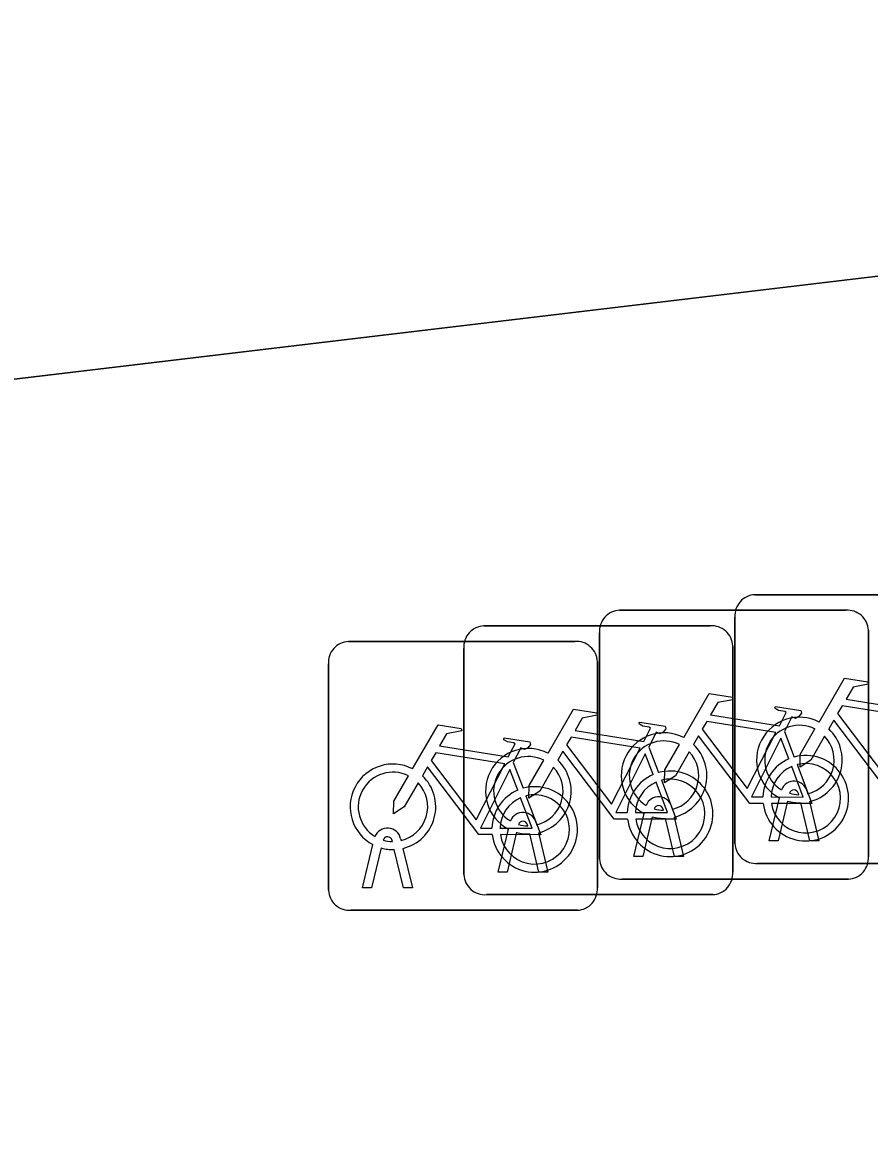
# Model space of a CAD drawing. Extents: x 162184 to 163154, y 385507 to 386516.
# Drawn here: x 162755.163 to 162758.31, y 386428.193 to 386432.371 of the extents above; entities that cross this region are included whole.
import ezdxf

# ---------------------------------------------------------------- set-up
doc = ezdxf.new("R2010")
doc.units = 0
for name, color, linetype in [('IMGEO_Erf', 7, 'Continuous'), ('IMGEO_Fietsenrek', 7, 'Continuous'), ('IMGEO_Voetpad_open', 7, 'Continuous')]:
    doc.layers.add(name, color=color, linetype=linetype)

msp = doc.modelspace()

# ---------------------------------------------------------------- linework, layer by layer
at = {"layer": 'IMGEO_Erf'}
msp.add_lwpolyline([(163002.712, 386467.501), (163001.756, 386467.842), (162999.262, 386468.477), (162997.489, 386468.786), (162995.824, 386469.032), (162993.927, 386469.309), (162992.151, 386469.571), (162989.841, 386469.185), (162937.766, 386460.481), (162934.477, 386459.931), (162894.907, 386453.027), (162819.461, 386440.236), (162799.345, 386437.091), (162771.737, 386433.026), (162747.295, 386430.111), (162736.141, 386429.087), (162728.219, 386428.267), (162728.615, 386423.374), (162731.201, 386390.943), (162756.092, 386378.524)], dxfattribs=at)
at = {"layer": 'IMGEO_Fietsenrek'}
for p, q in [((162757.8839, 386430.2445), (162758.7248, 386430.2445)), ((162758.7248, 386430.2445), (162757.8839, 386430.2445)), ((162757.3809, 386430.1865), (162758.2218, 386430.1865)), ((162758.2218, 386430.1865), (162757.3809, 386430.1865)), ((162757.8095, 386429.3199), (162757.8095, 386430.1608)), ((162757.8095, 386430.1608), (162757.8095, 386429.3199)), ((162756.8769, 386430.1285), (162757.7178, 386430.1285)), ((162757.7178, 386430.1285), (162756.8769, 386430.1285)), ((162757.3065, 386429.2619), (162757.3065, 386430.1028)), ((162757.3065, 386430.1028), (162757.3065, 386429.2619)), ((162758.3055, 386430.1121), (162758.3055, 386429.2712)), ((162758.3055, 386429.2712), (162758.3055, 386430.1121)), ((162756.3739, 386430.0705), (162757.2148, 386430.0705)), ((162757.2148, 386430.0705), (162756.3739, 386430.0705)), ((162756.8025, 386429.2039), (162756.8025, 386430.0448)), ((162756.8025, 386430.0448), (162756.8025, 386429.2039)), ((162757.8015, 386430.0541), (162757.8015, 386429.2132)), ((162757.8015, 386429.2132), (162757.8015, 386430.0541)), ((162756.2995, 386429.1459), (162756.2995, 386429.9868)), ((162756.2995, 386429.9868), (162756.2995, 386429.1459)), ((162757.2985, 386429.9961), (162757.2985, 386429.1552)), ((162757.2985, 386429.1552), (162757.2985, 386429.9961)), ((162757.9932, 386429.7362), (162758.0295, 386429.641)), ((162757.4892, 386429.6782), (162757.5255, 386429.583)), ((162756.9862, 386429.6202), (162757.0225, 386429.525)), ((162758.0776, 386429.5124), (162758.0794, 386429.5045)), ((162757.9365, 386429.3293), (162757.9748, 386429.4893)), ((162758.0052, 386429.4771), (162757.9699, 386429.3293)), ((162758.0469, 386429.5009), (162758.0459, 386429.5052)), ((162758.088, 386429.3293), (162758.0541, 386429.471)), ((162758.0864, 386429.4753), (162758.1214, 386429.3293)), ((162757.4335, 386429.2713), (162757.4718, 386429.4313)), ((162757.5439, 386429.4429), (162757.5429, 386429.4472)), ((162757.5746, 386429.4544), (162757.5764, 386429.4465)), ((162757.0399, 386429.3849), (162757.0389, 386429.3892)), ((162757.0706, 386429.3964), (162757.0724, 386429.3885)), ((162757.5022, 386429.4191), (162757.4669, 386429.2713)), ((162757.585, 386429.2713), (162757.5511, 386429.413)), ((162757.5834, 386429.4173), (162757.6184, 386429.2713)), ((162756.9295, 386429.2133), (162756.9678, 386429.3733)), ((162756.9982, 386429.3611), (162756.9629, 386429.2133)), ((162757.081, 386429.2133), (162757.0471, 386429.355)), ((162757.0794, 386429.3593), (162757.1144, 386429.2133)), ((162756.4265, 386429.1553), (162756.4648, 386429.3153)), ((162756.4952, 386429.3031), (162756.4599, 386429.1553)), ((162756.5369, 386429.3269), (162756.5359, 386429.3312)), ((162756.5676, 386429.3384), (162756.5694, 386429.3305)), ((162757.9699, 386429.3293), (162757.9365, 386429.3293)), ((162758.1214, 386429.3293), (162758.088, 386429.3293)), ((162756.578, 386429.1553), (162756.5441, 386429.297)), ((162756.5764, 386429.3013), (162756.6114, 386429.1553)), ((162757.4669, 386429.2713), (162757.4335, 386429.2713)), ((162757.6184, 386429.2713), (162757.585, 386429.2713)), ((162758.7341, 386429.2455), (162757.8932, 386429.2455)), ((162757.8932, 386429.2455), (162758.7341, 386429.2455)), ((162756.9629, 386429.2133), (162756.9295, 386429.2133)), ((162757.1144, 386429.2133), (162757.081, 386429.2133)), ((162758.2311, 386429.1875), (162757.3902, 386429.1875)), ((162757.3902, 386429.1875), (162758.2311, 386429.1875)), ((162756.4599, 386429.1553), (162756.4265, 386429.1553)), ((162756.6114, 386429.1553), (162756.578, 386429.1553)), ((162757.7271, 386429.1295), (162756.8862, 386429.1295)), ((162756.8862, 386429.1295), (162757.7271, 386429.1295)), ((162757.2241, 386429.0715), (162756.3832, 386429.0715)), ((162756.3832, 386429.0715), (162757.2241, 386429.0715))]:
    msp.add_line(p, q, dxfattribs=at)
for points in [[(162758.1221, 386429.7712), (162758.2168, 386429.9347), (162758.303, 386429.9209), (162758.3047, 386429.9122), (162758.2486, 386429.9013), (162758.2224, 386429.856), (162758.4776, 386429.8152)], [(162757.6191, 386429.7132), (162757.7138, 386429.8767), (162757.8, 386429.8629), (162757.8017, 386429.8542), (162757.7456, 386429.8433), (162757.7194, 386429.798), (162757.9746, 386429.7572)], [(162757.1151, 386429.6552), (162757.2098, 386429.8187), (162757.296, 386429.8049), (162757.2977, 386429.7962), (162757.2416, 386429.7853), (162757.2154, 386429.74), (162757.4706, 386429.6992)], [(162757.9746, 386429.7572), (162757.9996, 386429.806), (162757.9945, 386429.81), (162757.9713, 386429.8137), (162757.9586, 386429.8212), (162757.9576, 386429.8243), (162757.9598, 386429.8289), (162758.0546, 386429.8138), (162758.0569, 386429.8035), (162758.0475, 386429.7911), (162758.0351, 386429.7847), (162758.0206, 386429.7909), (162757.9932, 386429.7362)], [(162758.4647, 386429.79), (162758.2079, 386429.831), (162758.1912, 386429.8022), (162758.3582, 386429.5819), (162758.4647, 386429.79)], [(162757.4706, 386429.6992), (162757.4956, 386429.748), (162757.4905, 386429.752), (162757.4673, 386429.7557), (162757.4546, 386429.7632), (162757.4536, 386429.7663), (162757.4558, 386429.7709), (162757.5506, 386429.7558), (162757.5529, 386429.7455), (162757.5435, 386429.7331), (162757.5311, 386429.7267), (162757.5166, 386429.7329), (162757.4892, 386429.6782)], [(162757.9617, 386429.732), (162757.7049, 386429.773), (162757.6882, 386429.7442), (162757.8552, 386429.5239), (162757.9617, 386429.732)], [(162758.4178, 386429.5265), (162758.3681, 386429.5266), (162758.1774, 386429.7783), (162758.1584, 386429.7455)], [(162756.6121, 386429.5972), (162756.7068, 386429.7607), (162756.793, 386429.7469), (162756.7947, 386429.7382), (162756.7386, 386429.7273), (162756.7124, 386429.682), (162756.9676, 386429.6412)], [(162758.1428, 386429.7187), (162758.0912, 386429.6295), (162758.0513, 386429.6035), (162758.0525, 386429.651), (162758.107, 386429.7452)], [(162756.9676, 386429.6412), (162756.9926, 386429.69), (162756.9875, 386429.694), (162756.9643, 386429.6977), (162756.9516, 386429.7052), (162756.9506, 386429.7083), (162756.9528, 386429.7129), (162757.0476, 386429.6978), (162757.0499, 386429.6875), (162757.0405, 386429.6751), (162757.0281, 386429.6687), (162757.0136, 386429.6749), (162756.9862, 386429.6202)], [(162757.4577, 386429.674), (162757.2009, 386429.715), (162757.1842, 386429.6862), (162757.3512, 386429.4659), (162757.4577, 386429.674)], [(162757.6398, 386429.6607), (162757.5882, 386429.5715), (162757.5483, 386429.5455), (162757.5495, 386429.593), (162757.604, 386429.6872)], [(162757.9148, 386429.4685), (162757.8651, 386429.4686), (162757.6744, 386429.7203), (162757.6554, 386429.6875)], [(162758.0097, 386429.634), (162757.9804, 386429.7108), (162757.871, 386429.4927), (162757.9137, 386429.4926)], [(162756.9547, 386429.616), (162756.6979, 386429.657), (162756.6812, 386429.6282), (162756.8482, 386429.4079), (162756.9547, 386429.616)], [(162757.4108, 386429.4105), (162757.3611, 386429.4106), (162757.1704, 386429.6623), (162757.1514, 386429.6295)], [(162757.5057, 386429.576), (162757.4764, 386429.6528), (162757.367, 386429.4347), (162757.4097, 386429.4346)], [(162756.9078, 386429.3525), (162756.8581, 386429.3526), (162756.6674, 386429.6043), (162756.6484, 386429.5715)], [(162757.1358, 386429.6027), (162757.0842, 386429.5135), (162757.0443, 386429.4875), (162757.0455, 386429.535), (162757.1, 386429.6292)], [(162757.9437, 386429.4925), (162758.0636, 386429.4923), (162758.0204, 386429.6059)], [(162758.0402, 386429.6128), (162758.0952, 386429.4682), (162757.9451, 386429.4685)], [(162756.6328, 386429.5447), (162756.5812, 386429.4555), (162756.5413, 386429.4295), (162756.5425, 386429.477), (162756.597, 386429.5712)], [(162757.0027, 386429.518), (162756.9734, 386429.5948), (162756.864, 386429.3767), (162756.9067, 386429.3766)], [(162757.5362, 386429.5548), (162757.5912, 386429.4102), (162757.4411, 386429.4105)], [(162757.4397, 386429.4345), (162757.5596, 386429.4343), (162757.5164, 386429.5479)], [(162756.9367, 386429.3765), (162757.0566, 386429.3763), (162757.0134, 386429.4899)], [(162757.0332, 386429.4968), (162757.0882, 386429.3522), (162756.9381, 386429.3525)]]:
    msp.add_lwpolyline(points, dxfattribs=at)
for centre, radius, start, end in [((162757.8872, 386430.1666), 0.0779, 92.4484, 184.2845), ((162757.8872, 386430.1666), 0.0779, 92.4484, 184.2845), ((162757.3842, 386430.1086), 0.0779, 92.4484, 184.2845), ((162757.3842, 386430.1086), 0.0779, 92.4484, 184.2845), ((162758.2276, 386430.1088), 0.0779, 2.4484, 94.2845), ((162758.2276, 386430.1088), 0.0779, 2.4484, 94.2845), ((162756.8802, 386430.0506), 0.0779, 92.4484, 184.2845), ((162756.8802, 386430.0506), 0.0779, 92.4484, 184.2845), ((162757.7236, 386430.0508), 0.0779, 2.4484, 94.2845), ((162757.7236, 386430.0508), 0.0779, 2.4484, 94.2845), ((162756.3772, 386429.9926), 0.0779, 92.4484, 184.2845), ((162756.3772, 386429.9926), 0.0779, 92.4484, 184.2845), ((162757.2206, 386429.9928), 0.0779, 2.4484, 94.2845), ((162757.2206, 386429.9928), 0.0779, 2.4484, 94.2845), ((162758.0491, 386429.6299), 0.159, 62.6766, 242.1369), ((162757.5461, 386429.5719), 0.159, 62.6766, 242.1369), ((162758.0491, 386429.6299), 0.129, 63.3192, 238.903), ((162758.0491, 386429.6299), 0.159, 283.5766, 46.6042), ((162757.5461, 386429.5719), 0.129, 63.3192, 238.903), ((162757.5461, 386429.5719), 0.159, 283.5766, 46.6042), ((162758.0491, 386429.6299), 0.129, 283.6043, 43.4302), ((162757.0421, 386429.5139), 0.159, 62.6766, 242.1369), ((162757.0421, 386429.5139), 0.129, 63.3192, 238.903), ((162757.5461, 386429.5719), 0.129, 283.6043, 43.4302), ((162758.0727, 386429.4879), 0.159, 187.0065, 105.7708), ((162756.5391, 386429.4559), 0.159, 62.6766, 242.1369), ((162757.0421, 386429.5139), 0.129, 283.6043, 43.4302), ((162757.0421, 386429.5139), 0.159, 283.5766, 46.6042), ((162758.0727, 386429.4879), 0.159, 113.3408, 178.3217), ((162758.0727, 386429.4879), 0.129, 113.923, 177.9556), ((162758.0727, 386429.4879), 0.129, 188.6715, 104.5883), ((162756.5391, 386429.4559), 0.129, 63.3192, 238.903), ((162756.5391, 386429.4559), 0.159, 283.5766, 46.6042), ((162757.5687, 386429.4299), 0.159, 113.3408, 178.3217), ((162757.5687, 386429.4299), 0.159, 187.0065, 105.7708), ((162757.5687, 386429.4299), 0.129, 188.6715, 104.5883), ((162756.5391, 386429.4559), 0.129, 283.6043, 43.4302), ((162757.0657, 386429.3719), 0.159, 113.3408, 178.3217), ((162757.0657, 386429.3719), 0.159, 187.0065, 105.7708), ((162757.5687, 386429.4299), 0.129, 113.923, 177.9556), ((162758.0289, 386429.5013), 0.0499, 12.8025, 158.6934), ((162758.0289, 386429.5013), 0.0174, 12.8025, 163.4502), ((162757.0657, 386429.3719), 0.129, 113.923, 177.9556), ((162757.0657, 386429.3719), 0.129, 188.6715, 104.5883), ((162757.5259, 386429.4433), 0.0499, 12.8025, 158.6934), ((162758.0491, 386429.6299), 0.159, 253.9967, 271.7867), ((162758.0491, 386429.6299), 0.129, 253.415, 269.0204), ((162757.0219, 386429.3853), 0.0499, 12.8025, 158.6934), ((162757.5259, 386429.4433), 0.0174, 12.8025, 163.4502), ((162757.5461, 386429.5719), 0.129, 253.415, 269.0204), ((162757.0219, 386429.3853), 0.0174, 12.8025, 163.4502), ((162757.0421, 386429.5139), 0.129, 253.415, 269.0204), ((162757.5461, 386429.5719), 0.159, 253.9967, 271.7867), ((162756.5189, 386429.3273), 0.0499, 12.8025, 158.6934), ((162757.0421, 386429.5139), 0.159, 253.9967, 271.7867), ((162756.5391, 386429.4559), 0.159, 253.9967, 271.7867), ((162756.5189, 386429.3273), 0.0174, 12.8025, 163.4502), ((162756.5391, 386429.4559), 0.129, 253.415, 269.0204), ((162757.8874, 386429.3232), 0.0779, 182.4484, 274.2845), ((162757.8874, 386429.3232), 0.0779, 182.4484, 274.2845), ((162757.3844, 386429.2652), 0.0779, 182.4484, 274.2845), ((162757.3844, 386429.2652), 0.0779, 182.4484, 274.2845), ((162758.2278, 386429.2654), 0.0779, 272.4484, 4.2845), ((162758.2278, 386429.2654), 0.0779, 272.4484, 4.2845), ((162756.8804, 386429.2072), 0.0779, 182.4484, 274.2845), ((162756.8804, 386429.2072), 0.0779, 182.4484, 274.2845), ((162757.7238, 386429.2074), 0.0779, 272.4484, 4.2845), ((162757.7238, 386429.2074), 0.0779, 272.4484, 4.2845), ((162756.3774, 386429.1492), 0.0779, 182.4484, 274.2845), ((162756.3774, 386429.1492), 0.0779, 182.4484, 274.2845), ((162757.2208, 386429.1494), 0.0779, 272.4484, 4.2845), ((162757.2208, 386429.1494), 0.0779, 272.4484, 4.2845)]:
    msp.add_arc(centre, radius, start, end, dxfattribs=at)
at = {"layer": 'IMGEO_Voetpad_open'}
msp.add_lwpolyline([(162894.907, 386453.027), (162934.477, 386459.931), (162937.766, 386460.481), (162937.49, 386462.555), (162824.18, 386443.141), (162804.037, 386439.845), (162788.912, 386437.554), (162786.723, 386437.249), (162783.511, 386436.802), (162763.541, 386434.021), (162750.557, 386432.581), (162748.72, 386432.378), (162743.447, 386431.793), (162735.818, 386431.083), (162728.054, 386430.27), (162728.219, 386428.267), (162736.141, 386429.087), (162747.295, 386430.111), (162771.737, 386433.026), (162799.345, 386437.091), (162819.461, 386440.236)], close=True, dxfattribs=at)

doc.saveas('drawing.dxf')
